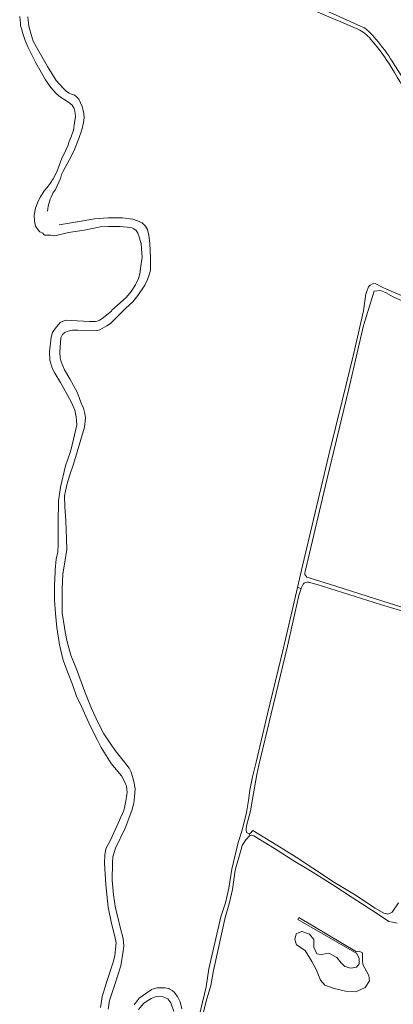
# Model space of a CAD drawing. Header units: metres. Extents: x 166325 to 190320, y 381923 to 404576.
# Tile 349 of 656: x 173611 to 173876, y 389639 to 390339. Entities that reach past the tile are written whole.
import ezdxf

# ---------------------------------------------------------------- set-up
doc = ezdxf.new("R2010")
doc.units = ezdxf.units.M
for name, color, linetype, lineweight in [('B-WE-OG-WATER_BEEK-GV', 8, 'Continuous', 18), ('B-WE-OG-WATER_MEER-GV', 8, 'Continuous', 18), ('B-WE-VH-VERHARDING_ASFALT-GV', 8, 'Continuous', 18), ('B-WE-VH-VERHARDING_FUNDERING_ZAND-GV', 8, 'Continuous', 18)]:
    doc.layers.add(name, color=color, linetype=linetype, lineweight=lineweight)

msp = doc.modelspace()

# ---------------------------------------------------------------- linework, layer by layer
at = {"layer": 'B-WE-OG-WATER_BEEK-GV', "flags": 128}
for points in [[(173611.073, 390341.785), (173611.454, 390339.361), (173611.54, 390336.952), (173611.736, 390335.164), (173612.3, 390333.267), (173613.317, 390329.643), (173614.93, 390324.579), (173617.146, 390319.775), (173618.759, 390316.278), (173622.588, 390308.721), (173629.498, 390296.643), (173633.248, 390291.265), (173636.926, 390287.039), (173640.136, 390284.292), (173643.086, 390282.409), (173645.815, 390280.665), (173648.363, 390278.615), (173649.722, 390276.366), (173650.221, 390274.43), (173650.668, 390270.617), (173650.093, 390266.075), (173649.207, 390260.77), (173647.669, 390256.069), (173646.161, 390252.844), (173646.181, 390252.772), (173645.233, 390249.625), (173643.644, 390246.079), (173640.755, 390240.096), (173637.45, 390231.126), (173634.887, 390226.309), (173632.696, 390222.917), (173630.459, 390220.048), (173628.435, 390217.61), (173625.798, 390213.402), (173623.85, 390209.96), (173622.366, 390205.287), (173621.444, 390200.312), (173621.466, 390195.988), (173622.35, 390192.647), (173623.861, 390190.173), (173625.27, 390188.497), (173627.47, 390187.47), (173628.181, 390186.698), (173628.944, 390186.233), (173629.973, 390186.237), (173631.411, 390186.219), (173633.135, 390186.195), (173635.123, 390185.737), (173637.007, 390185.839), (173645.835, 390188.027), (173656.746, 390189.787), (173663.917, 390191.229), (173668.145, 390191.982), (173674.028, 390192.259), (173682.252, 390192.3), (173687.331, 390191.808), (173690.719, 390191.321), (173692.224, 390190.627), (173693.792, 390189.468), (173694.998, 390187.67), (173695.806, 390185.743), (173697.229, 390180.571), (173697.251, 390180.41), (173697.686, 390176.453), (173698.045, 390170.467), (173697.22, 390164.007), (173696.312, 390158.69), (173695.341, 390155.228), (173693.311, 390150.81), (173690.227, 390146.176), (173686.873, 390142.12), (173682.531, 390137.888), (173676.582, 390132.73), (173676.19, 390132.181), (173670.635, 390127.485), (173668.002, 390125.678), (173666.175, 390124.919), (173664.845, 390124.644), (173660.625, 390124.643), (173647.565, 390125.463), (173644.091, 390125.644), (173642.009, 390125.053), (173641.649, 390124.877), (173639.795, 390123.928), (173636.486, 390120.024), (173634.435, 390116.853), (173633.307, 390113.666), (173632.252, 390103.136), (173632.552, 390097.292), (173632.572, 390097.197), (173634.194, 390091.495), (173635.899, 390088.056), (173639.962, 390081.392), (173644.796, 390072.762), (173648.14, 390066.541), (173650.178, 390061.721), (173651.235, 390056.859), (173651.666, 390051.155), (173647.675, 390033.931), (173647.022, 390031.579), (173643.625, 390021.984), (173639.934, 390006.808), (173639.937, 390006.693), (173638.549, 389997.083), (173638.268, 389981.196), (173638.382, 389966.005), (173638.083, 389960.743), (173637.049, 389955.594), (173636.183, 389947.973), (173636.212, 389946.564), (173635.775, 389936.795), (173635.87, 389926.443), (173636.443, 389917.031), (173637.491, 389906.987), (173639.028, 389896.407), (173639.101, 389895.95), (173640.163, 389890.726), (173641.657, 389884.651), (173642.032, 389883.713), (173644.909, 389875.371), (173648.453, 389866.395), (173648.919, 389865.73), (173651.479, 389858.26), (173655.06, 389850.718), (173661.193, 389836.981), (173666.227, 389826.916), (173668.992, 389821.58), (173676.05, 389810.167), (173683.442, 389801.42), (173685.836, 389796.926), (173686.939, 389794.094), (173687.321, 389789.65), (173687.25, 389788.174), (173686.445, 389783.342), (173684.937, 389776.917), (173675.819, 389756.186), (173672.358, 389749.447), (173671.456, 389744.959), (173671.324, 389739.44), (173672.285, 389723.827), (173673.899, 389707.986), (173676.377, 389696.421), (173678.732, 389687.232), (173679.478, 389682.56), (173678.594, 389673.282), (173677.347, 389668.831), (173672.776, 389654.528), (173669.719, 389644.562), (173669.169, 389641.068), (173668.466, 389636.604)], [(173634.943, 390216.38), (173636.241, 390218.265), (173640.156, 390226.548), (173640.719, 390229.194), (173641.712, 390231.103), (173646.359, 390239.975), (173649.528, 390245.898), (173653.176, 390254.892), (173655.177, 390261.015), (173656.496, 390266.244), (173656.84, 390269.592), (173656.691, 390272.771), (173656.234, 390274.879), (173655.437, 390277.75), (173652.975, 390282.926), (173650.942, 390284.969), (173649.443, 390285.93), (173648.371, 390286.258), (173646.216, 390287.162), (173644.246, 390288.411), (173641.669, 390290.88), (173636.9, 390296.187), (173630.827, 390306.238), (173630.455, 390306.681), (173623.065, 390319.999), (173620.66, 390324.162), (173619.143, 390328.803), (173617.657, 390334.736), (173617.146, 390339.156), (173616.884, 390341.402)], [(173673.789, 389635.419), (173674.819, 389641.593), (173678.741, 389652.895), (173682.828, 389666.401), (173684.513, 389676.64), (173685.015, 389680.589), (173684.458, 389685.684), (173682.367, 389693.686), (173680.682, 389700.808), (173679.172, 389707.231), (173677.588, 389716.777), (173676.842, 389727.333), (173676.9, 389739.626), (173677.19, 389743.89), (173679.226, 389749.934), (173686.098, 389764.246), (173690.783, 389776.696), (173692.227, 389782.072), (173692.717, 389786.644), (173692.984, 389792.115), (173692.421, 389796.339), (173691.604, 389799.392), (173690.254, 389804.167), (173688.777, 389806.998), (173685.465, 389811.134), (173678.879, 389819.453), (173675.295, 389824.623), (173670.866, 389831.376), (173667.08, 389838.619), (173662.179, 389849.372), (173657.244, 389861.172), (173652, 389876.073), (173647.434, 389887.354), (173644.596, 389897.717), (173642.894, 389906.485), (173642.781, 389907.074), (173641.339, 389917.374), (173641.187, 389925.282), (173641.159, 389934.94), (173641.612, 389944.867), (173643.67, 389956.52), (173644.521, 389962.494), (173644.297, 389969.806), (173643.818, 389983.125), (173643.151, 389992.812), (173642.872, 390000.628), (173643.492, 390003.999), (173644.807, 390009.493), (173646.713, 390015.577), (173649.283, 390023.318), (173657.2, 390049.468), (173657.735, 390056.229), (173657.425, 390059.339), (173656.279, 390063.009), (173654.791, 390066.665), (173653.384, 390070.561), (173651.806, 390074.521), (173646.646, 390083.974), (173642.852, 390090.418), (173640.575, 390096.035), (173639.861, 390098.749), (173639.556, 390102.917), (173640.3, 390113.176), (173641.392, 390115.515), (173643.05, 390116.876), (173645.228, 390117.749), (173648.653, 390118.434), (173652.35, 390118.618), (173665.966, 390118.234), (173666.09, 390118.265), (173668.092, 390118.835), (173672.95, 390121.598), (173675.546, 390123.252), (173681.053, 390128.643), (173686.566, 390134.3), (173691.314, 390138.785), (173695.045, 390143.189), (173699.886, 390150.552), (173701.955, 390154.562), (173703.262, 390158.533), (173703.865, 390161.141), (173704.02, 390169.906), (173703.556, 390180.101), (173702.806, 390186.11), (173701.846, 390190.107), (173700.383, 390192.601), (173698.027, 390194.921), (173694.72, 390196.447), (173691.429, 390197.507), (173684.149, 390198.416), (173673.953, 390198.458), (173664.241, 390197.771), (173652.195, 390195.519), (173651.909, 390195.506), (173638.992, 390193.471)], [(173726.357, 389635.729), (173725.066, 389640.599), (173723.154, 389644.462), (173723.028, 389644.721), (173721.093, 389647.223), (173719.372, 389648.731), (173717.288, 389649.949), (173717, 389650.063), (173714.258, 389650.637), (173713.003, 389650.593), (173708.538, 389650.557), (173704.653, 389649.364), (173704.433, 389649.229), (173695.852, 389643.351), (173692.46, 389638.578)], [(173695.51, 389635.118), (173699.362, 389639.79), (173704.543, 389643.086), (173708.015, 389644.528), (173712.826, 389644.307), (173716.329, 389642.691), (173718.515, 389639.855), (173720.445, 389633.893)]]:
    msp.add_lwpolyline(points, dxfattribs=at)
at = {"layer": 'B-WE-OG-WATER_BEEK-GV'}
msp.add_lwpolyline([(173630.689, 390203.253, -0.100539), (173634.943, 390216.38)], format="xyb", dxfattribs=at)
at = {"layer": 'B-WE-OG-WATER_MEER-GV', "flags": 128}
msp.add_lwpolyline([(173811.531, 389690.768), (173810.041, 389690.154), (173807.498, 389689.102), (173806.534, 389685.069), (173807.761, 389681.299), (173813.899, 389677.177), (173818.546, 389669.461), (173821.966, 389663.236), (173824.684, 389656.134), (173827.753, 389652.451), (173834.504, 389650.083), (173842.396, 389648.242), (173849.761, 389647.716), (173856.513, 389650.873), (173859.669, 389655.52), (173859.055, 389659.29), (173854.847, 389667.182), (173854.496, 389670.075), (173854.584, 389673.144), (173854.584, 389675.511), (173852.304, 389676.651), (173850.375, 389676.125), (173809.339, 389700.589), (173808.638, 389699.273), (173850.638, 389675.073), (173852.304, 389671.478), (173852.216, 389667.795), (173850.375, 389665.34), (173846.341, 389664.551), (173842.045, 389665.866), (173839.502, 389668.409), (173836.346, 389672.18), (173830.559, 389675.248), (173825.561, 389674.372), (173822.053, 389674.898), (173820.124, 389679.633), (173820.037, 389685.069), (173816.88, 389688.752)], close=True, dxfattribs=at)
at = {"layer": 'B-WE-VH-VERHARDING_ASFALT-GV', "flags": 128}
for points in [[(173732.474, 390383.921), (173833.954, 390340.163), (173839.273, 390337.869), (173849.698, 390333.374), (173851.388, 390332.645)], [(173853.191, 390334.949), (173841.192, 390340.301), (173835.85, 390342.683), (173733.116, 390386.794)], [(173892.759, 390279.948), (173891.567, 390282.151), (173884.992, 390294.364), (173882.909, 390298.367), (173878.139, 390306.124), (173875.174, 390310.752), (173874.593, 390311.66)]]:
    msp.add_lwpolyline(points, dxfattribs=at)
at = {"layer": 'B-WE-VH-VERHARDING_ASFALT-GV'}
for points in [[(173851.388, 390332.645, -0.126951), (173860.377, 390325.542)], [(173862.031, 390328.134, 0.1101906), (173853.191, 390334.949)], [(173860.377, 390325.542, -0.0416004), (173875.418, 390305.069)], [(173862.713, 390327.277, 0.011124), (173862.031, 390328.134)], [(173874.593, 390311.66, 0.0308226), (173862.713, 390327.277)], [(173875.418, 390305.069, -0.0164654), (173890.057, 390278.957)]]:
    msp.add_lwpolyline(points, format="xyb", dxfattribs=at)
at = {"layer": 'B-WE-VH-VERHARDING_FUNDERING_ZAND-GV', "flags": 128}
for points in [[(173813.778, 389946.957), (173829.207, 390012.085), (173844.876, 390076.699), (173850.731, 390102.528), (173855.345, 390121.822), (173862.76, 390146.209), (173867.475, 390146.767), (173870.813, 390145.331), (173876.332, 390142.285), (173908.751, 390127.761), (173909.686, 390127.342), (173915.744, 390123.248), (173915.658, 390126.191), (173915.422, 390134.299), (173912.212, 390132.091), (173910.796, 390131.117), (173896.787, 390136.943), (173871.525, 390147.681), (173868.655, 390149.172), (173863.497, 390151.85)], [(173858.177, 390147.535), (173857.95, 390146.932), (173856.87, 390144.059), (173856.174, 390139.181), (173855.197, 390132.339), (173848.368, 390102.293), (173840.17, 390068.35), (173830.745, 390029.826), (173817.693, 389974.795), (173811.888, 389950.839), (173808.374, 389935.568), (173811.044, 389934.852), (173811.087, 389934.993), (173812.399, 389937.771)], [(173831.123, 389937.737), (173817.346, 389942.162), (173815.087, 389942.887)], [(173816.407, 389939.239), (173817.956, 389938.834), (173822.401, 389937.672), (173867.433, 389923.369), (173904.659, 389912.141), (173913.983, 389909.121), (173917.917, 389908.485), (173922.954, 389908.521), (173926.031, 389908.543), (173925.96, 389910.353), (173922.861, 389910.184), (173921.646, 389910.118), (173917.661, 389910.23), (173913.95, 389911.188), (173906.524, 389913.909), (173868.407, 389925.963), (173831.123, 389937.737)], [(173732.974, 389597.426), (173743.569, 389641.236), (173746.958, 389652.301), (173748.695, 389663.016), (173757.044, 389700.712), (173759.93, 389710.465), (173762.25, 389720.617), (173764.18, 389734.277), (173768.171, 389748.256), (173769.151, 389751.975), (173771.705, 389755.889), (173774.452, 389758.915), (173773.968, 389760.119), (173772.249, 389761.034), (173771.867, 389763.363), (173772.257, 389765.92), (173775.108, 389776.539), (173776.467, 389784.83), (173779.473, 389802.384), (173780.863, 389809.03), (173789.629, 389845.576), (173801.248, 389893.671), (173809.438, 389929.65), (173811.044, 389934.852), (173808.374, 389935.568), (173798.468, 389892.517), (173787.075, 389845.544), (173778.983, 389811.265), (173776.415, 389800.635), (173774.515, 389791.351), (173773.717, 389783.875), (173772.066, 389775.37), (173769.008, 389762.717), (173766.347, 389753.92), (173761.653, 389735.155), (173759.544, 389721.454), (173757.319, 389711.176), (173754.008, 389701.148), (173745.515, 389664.203), (173743.454, 389651.311), (173734.581, 389613.703)], [(173880.048, 389711.056), (173875.725, 389704.391), (173875.298, 389704.22), (173872.549, 389703.123), (173872.081, 389703.234), (173869.824, 389703.77), (173863.594, 389707.417), (173848.868, 389717.062), (173834.776, 389725.671), (173819.261, 389735.878), (173807.507, 389743.479), (173793.629, 389752.246), (173776.795, 389762.668), (173774.754, 389760.404), (173773.968, 389760.119), (173774.452, 389758.915), (173775.93, 389759.237), (173777.32, 389758.784), (173792.026, 389749.721), (173806.426, 389740.484), (173817.566, 389733.902), (173833.616, 389723.934), (173847.169, 389714.881), (173862.038, 389705.353), (173870.843, 389699.372), (173873.252, 389697.736), (173875.827, 389697.337), (173879.162, 389696.588)]]:
    msp.add_lwpolyline(points, dxfattribs=at)
at = {"layer": 'B-WE-VH-VERHARDING_FUNDERING_ZAND-GV'}
for points in [[(173863.497, 390151.85, 0.3536026), (173858.177, 390147.535)], [(173815.087, 389942.887, -0.3609006), (173813.778, 389946.957)], [(173812.399, 389937.771, -0.2884711), (173816.407, 389939.239)]]:
    msp.add_lwpolyline(points, format="xyb", dxfattribs=at)

doc.saveas('drawing.dxf')
